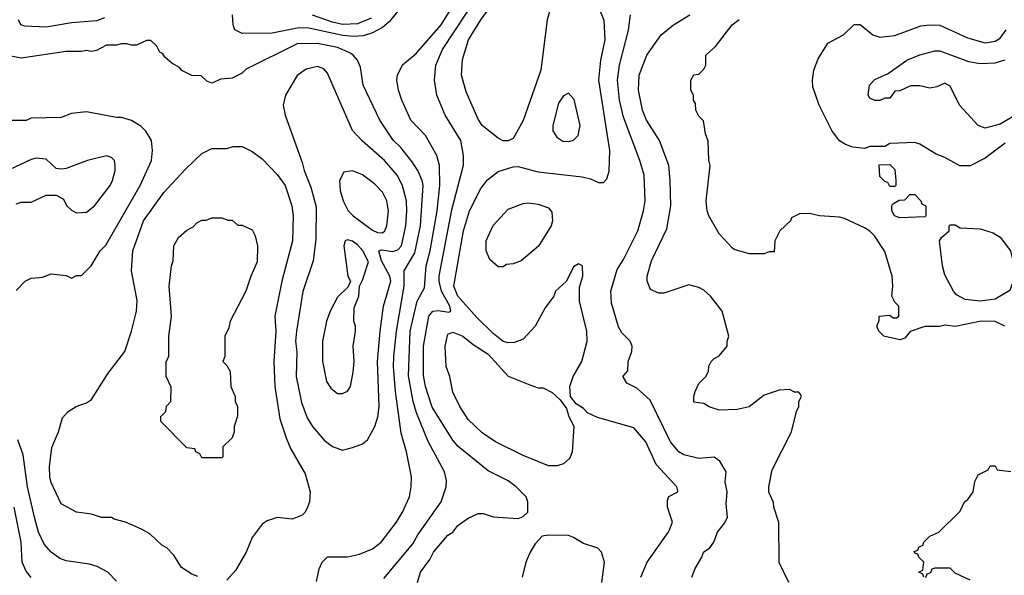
# Model space of a CAD drawing. Header units: inches. Extents: x 1793389 to 1900389, y 320802 to 470796.
# Tile 688 of 752: x 1873424 to 1877346, y 433478 to 435691. Entities that reach past the tile are written whole.
import ezdxf

# ---------------------------------------------------------------- set-up
doc = ezdxf.new("R2010")
doc.units = ezdxf.units.IN
doc.header["$MEASUREMENT"] = 0
doc.layers.add('B8473', color=7, linetype='Continuous')

msp = doc.modelspace()

# ---------------------------------------------------------------- linework, layer by layer
at = {"layer": 'B8473', "color": 2}
for points, elevation in [([(1875009.3, 433449.3), (1875021.2, 433490), (1875058.4, 433541.6), (1875073.2, 433570), (1875130, 433637.3), (1875149.6, 433650.4), (1875170, 433676), (1875210, 433706), (1875250, 433724.7), (1875270, 433724.7), (1875310, 433711.3), (1875410, 433704.7), (1875430, 433712), (1875448, 433730), (1875448.7, 433770), (1875442, 433790), (1875402, 433830), (1875370, 433854), (1875290, 433894), (1875171.4, 433991.4), (1875150, 434016), (1875067.2, 434147.2), (1875040.5, 434230), (1875033.1, 434273.1), (1875033, 434390), (1875054, 434510), (1875070, 434530.4), (1875092.3, 434532.3), (1875133.8, 434526.2), (1875142, 434530), (1875137, 434550), (1875104.7, 434610), (1875095.1, 434650), (1875095.4, 434670), (1875145.9, 434934.1), (1875192, 435112), (1875192.3, 435150), (1875180.9, 435210), (1875119.3, 435310), (1875086, 435390), (1875076, 435450), (1875082, 435510), (1875108.5, 435571.5), (1875250.9, 435789.1)], 354), ([(1875548.1, 435771.9), (1875524.9, 435690), (1875500.5, 435490), (1875430.4, 435289.6), (1875390, 435218), (1875370, 435208.7), (1875350, 435209), (1875330, 435219), (1875266, 435270), (1875250, 435295.3), (1875203.3, 435403.3), (1875184.5, 435470), (1875187.7, 435532.3), (1875212, 435610), (1875261.6, 435690), (1875347.6, 435810)], 350), ([(1874874.5, 433465.5), (1874990, 433602.8), (1875010, 433638.8), (1875102.7, 433770), (1875122.7, 433830), (1875124.7, 433855.3), (1875116, 433890), (1875051.3, 434011.3), (1875004.6, 434124.6), (1874991.2, 434170), (1874972.7, 434272.7), (1874979.7, 434450), (1875007.8, 434570), (1875036.6, 434623.4), (1875043.5, 434710), (1875059.1, 434770), (1875086.6, 434930), (1875098, 435030), (1875096.2, 435110), (1875086, 435150), (1875041.2, 435230), (1874982.7, 435290), (1874946, 435370), (1874932.7, 435410), (1874926, 435450), (1874929.3, 435470), (1874949.6, 435510.4), (1875003.3, 435556.7), (1875103.6, 435670), (1875164.5, 435770)], 358), ([(1873761.8, 435698.2), (1873730, 435686.3), (1873630, 435678.7), (1873530, 435660.7), (1873444.8, 435664.8), (1873429, 435670), (1873419, 435690)], 358), ([(1874934, 435730), (1874896.9, 435683.1), (1874870, 435659.6), (1874830, 435638), (1874792.9, 435627.1), (1874755.8, 435624.2), (1874711.7, 435628.3), (1874570, 435658.3), (1874530, 435656.4), (1874430, 435637.4), (1874310, 435636.2), (1874281.2, 435650), (1874274.5, 435670), (1874271.5, 435710)], 358), ([(1874823.7, 435696.3), (1874770, 435674.8), (1874710, 435672.1), (1874670, 435680.9), (1874590, 435708.5)], 354), ([(1875899, 433470), (1875924, 433530), (1876010, 433652), (1876024, 433690), (1876005.2, 433750), (1876004.7, 433775.3), (1876010, 433792), (1876046, 433810), (1876046, 433814), (1876042, 433830), (1875959.1, 433919.1), (1875918, 434010), (1875870, 434065.2), (1875726.3, 434106.3), (1875685.6, 434125.6), (1875670, 434142), (1875641.2, 434161.2), (1875618, 434190), (1875615.3, 434230), (1875629, 434270), (1875664, 434330), (1875685.2, 434410), (1875684, 434450), (1875654, 434570), (1875654.6, 434625.4), (1875668, 434670), (1875666, 434710), (1875650, 434718), (1875630, 434706), (1875602, 434650), (1875558, 434610), (1875551.3, 434590), (1875516.9, 434543.1), (1875478, 434470), (1875430, 434418), (1875395.3, 434404.7), (1875370, 434404), (1875350, 434409), (1875310, 434440.9), (1875245.2, 434505.2), (1875170, 434589.6), (1875153.6, 434630), (1875191.6, 434850), (1875216.2, 434930), (1875261, 435019), (1875287.5, 435052.5), (1875330, 435086), (1875390, 435104.7), (1875410, 435106), (1875490, 435084.9), (1875665.2, 435065.2), (1875697.3, 435057.3), (1875730, 435042), (1875750, 435042), (1875763.1, 435056.9), (1875772.9, 435087.1), (1875774.5, 435170), (1875731.6, 435450), (1875739.6, 435530), (1875756.2, 435610), (1875752.5, 435687.5), (1875735.1, 435730)], 350), ([(1876102, 433470), (1876114.6, 433505.4), (1876142, 433550), (1876148.7, 433570), (1876172.9, 433587.1), (1876188.7, 433610), (1876204, 433650), (1876233.3, 433686.7), (1876243.7, 433710), (1876239, 433761), (1876242, 433810), (1876234, 433850), (1876239, 433890), (1876212.9, 433932.9), (1876190, 433948.7), (1876130, 433942.7), (1876070, 433958), (1876049.6, 433969.7), (1876017, 434010), (1875935.5, 434175.5), (1875883.1, 434223.1), (1875843.1, 434243.1), (1875828.4, 434268.4), (1875828.4, 434271.6), (1875847.3, 434292.7), (1875848, 434330), (1875862, 434370), (1875864, 434390), (1875855.3, 434410), (1875823.2, 434443.2), (1875810, 434468), (1875781.2, 434561.2), (1875779.5, 434610), (1875804.4, 434695.6), (1875830, 434736), (1875886.6, 434850), (1875909.4, 434930), (1875915.1, 434970), (1875911.7, 435071.7), (1875895.1, 435130), (1875830, 435302), (1875813.3, 435370), (1875806, 435450), (1875814, 435510), (1875849.4, 435649.4), (1875857.2, 435710)], 346), ([(1876488, 433450), (1876448.9, 433528.9), (1876448.4, 433688.4), (1876428, 433750), (1876427.3, 433767.3), (1876408.9, 433808.9), (1876408.7, 433830), (1876422, 433898), (1876499, 434050), (1876518, 434130), (1876528, 434150), (1876528, 434170), (1876538, 434190), (1876536.4, 434196.4), (1876527.3, 434207.3), (1876510, 434208), (1876490, 434218), (1876450, 434215.3), (1876390, 434195.3), (1876330, 434148.7), (1876282, 434138), (1876210, 434135.3), (1876170, 434148.7), (1876150, 434162), (1876110, 434168), (1876109, 434190), (1876115.3, 434210), (1876130, 434242), (1876158, 434270), (1876168, 434290), (1876168.9, 434311.1), (1876178, 434330), (1876190, 434342), (1876210, 434352), (1876242, 434390), (1876242, 434410), (1876248.7, 434430), (1876222, 434530), (1876175.3, 434590), (1876150, 434614), (1876130, 434624), (1876090, 434635.3), (1875990, 434602), (1875970, 434602), (1875936.4, 434616.4), (1875924, 434650), (1875924, 434670), (1875941.2, 434730), (1876001.5, 434858.5), (1876018, 434950), (1876015.1, 435050), (1876009.4, 435110), (1875972.3, 435210), (1875920.9, 435290), (1875905.1, 435330), (1875889.6, 435410), (1875892.3, 435470), (1875922.7, 435550), (1875979, 435630), (1876028.7, 435670), (1876094, 435710)], 342), ([(1877348, 434470), (1877310, 434489), (1877254, 434490), (1877150, 434469), (1877110, 434474), (1877088.4, 434468.4), (1877030, 434468.7), (1876971.1, 434448.9), (1876950, 434422), (1876930, 434415.3), (1876866, 434430), (1876846, 434450), (1876838, 434470), (1876847.3, 434492.7), (1876848, 434510), (1876890, 434514), (1876903.6, 434503.6), (1876916.4, 434503.6), (1876926, 434510), (1876926, 434550), (1876910, 434566), (1876898, 434590), (1876902, 434630), (1876899, 434670), (1876870, 434768), (1876829.2, 434830), (1876810, 434849.2), (1876790, 434861.2), (1876710, 434899), (1876690, 434904), (1876610, 434909), (1876570, 434919), (1876530, 434918), (1876498, 434902), (1876494, 434890), (1876452, 434850), (1876432, 434810), (1876430, 434766), (1876410, 434766), (1876390, 434758), (1876330, 434758), (1876270, 434775.3), (1876262, 434782), (1876210, 434838), (1876168.7, 434910), (1876162, 434930), (1876159, 434970), (1876174, 435110), (1876168.9, 435131.1), (1876167.3, 435207.3), (1876156.4, 435236.4), (1876148, 435288), (1876130, 435306), (1876118, 435330), (1876116.4, 435356.4), (1876108, 435370), (1876108, 435390), (1876098, 435410), (1876098, 435450), (1876108.9, 435471.1), (1876130, 435474), (1876150, 435494), (1876158, 435510), (1876158, 435550), (1876196.5, 435583.5), (1876262, 435670), (1876290, 435691.3)], 338), ([(1877350, 435198.4), (1877270, 435139.3), (1877210, 435109), (1877169.2, 435109.2), (1877110, 435142), (1877074.6, 435154.6), (1877010, 435195.3), (1876990, 435202), (1876890, 435198), (1876870, 435186), (1876810, 435186), (1876790, 435178), (1876743.1, 435183.1), (1876713.6, 435193.6), (1876690, 435208.7), (1876659, 435250), (1876608.7, 435350), (1876583.1, 435423.1), (1876582, 435450), (1876588, 435490), (1876604.7, 435535.3), (1876643.1, 435596.9), (1876706, 435630), (1876748.4, 435671.6), (1876771.6, 435671.6), (1876822, 435630), (1876850, 435621), (1876910, 435627.3), (1877014.2, 435665.8), (1877049.5, 435670.5), (1877090, 435668.4), (1877199, 435619), (1877270, 435598), (1877310, 435605.5), (1877330, 435617.3), (1877354, 435650)], 334), ([(1874606.8, 433453.2), (1874616.5, 433503.5), (1874629.1, 433530.9), (1874650, 433552), (1874730, 433551), (1874777.5, 433562.5), (1874830, 433584), (1874864, 433610), (1874925.2, 433690), (1874949.3, 433730), (1874977.2, 433790), (1874984, 433830), (1874985.2, 433870), (1874965.2, 433970), (1874943.9, 434043.9), (1874921.3, 434210), (1874912.6, 434310), (1874914, 434350), (1874925.1, 434450), (1874955.4, 434630), (1874956.2, 434690), (1874997.8, 434762.2), (1875021.1, 434870), (1875031.5, 435030), (1875027.6, 435050), (1875009.7, 435089.7), (1874986.7, 435126.7), (1874942.3, 435182.3), (1874911.4, 435211.4), (1874859.3, 435290), (1874792.3, 435430), (1874781.5, 435501.5), (1874769.5, 435529.5), (1874753.2, 435550), (1874739.3, 435559.3), (1874690, 435580.5), (1874610, 435595.8), (1874530, 435595.1), (1874326, 435494), (1874310, 435478), (1874270, 435458), (1874225.4, 435454.6), (1874190, 435438), (1874170, 435446), (1874147.3, 435467.3), (1874110, 435468), (1874070, 435488), (1874060.4, 435500.4), (1874030, 435518), (1874002, 435542), (1873994.6, 435554.6), (1873982, 435562), (1873970, 435586), (1873947.3, 435607.3), (1873930, 435608), (1873890, 435588.7), (1873870, 435588.7), (1873850, 435595.3), (1873830, 435595.3), (1873810, 435588.7), (1873770, 435588.7), (1873730, 435568.7), (1873710, 435564), (1873690, 435568.7), (1873670, 435564), (1873610, 435564), (1873430, 435537.2), (1873369.1, 435549.1)], 362), ([(1877390.7, 435310), (1877330, 435274.5), (1877270, 435259.3), (1877242, 435270), (1877168, 435350), (1877130, 435426), (1877110, 435438), (1877076.9, 435423.1), (1877050, 435418), (1877010, 435428), (1876972.7, 435427.3), (1876930, 435408), (1876910, 435406), (1876890, 435378), (1876870, 435378), (1876850.9, 435369.1), (1876830, 435368.7), (1876810, 435378), (1876804, 435390), (1876809, 435430), (1876830, 435452), (1876883.1, 435476.9), (1876958, 435530), (1877010, 435550.8), (1877070, 435566.8), (1877090, 435566.8), (1877203.8, 435523.8), (1877250, 435516.4), (1877310, 435519.5), (1877350, 435530.4)], 330), ([(1873410, 434612), (1873446, 434650), (1873470, 434662), (1873514.6, 434665.4), (1873550, 434678), (1873610, 434672), (1873630, 434662), (1873650, 434672), (1873670, 434672), (1873709.1, 434710.9), (1873745.2, 434770), (1873767.2, 434792.8), (1873904.5, 435030), (1873949.3, 435130), (1873952.7, 435170), (1873949.2, 435210), (1873926.8, 435246.8), (1873906.8, 435266.8), (1873870, 435289.2), (1873830, 435301.2), (1873810, 435301.2), (1873690, 435324), (1873630, 435317.2), (1873590, 435301.2), (1873470, 435299), (1873450, 435289), (1873390, 435288.7)], 366), ([(1874133.6, 433473.6), (1874110, 433482), (1874069.2, 433509.2), (1874038, 433558), (1874010, 433588), (1873990, 433598), (1873943.1, 433643.1), (1873910, 433662), (1873846, 433690), (1873801.2, 433701.2), (1873790, 433708), (1873750, 433708.7), (1873710, 433722), (1873650, 433729), (1873590, 433762), (1873550, 433848), (1873543.7, 433870), (1873542.7, 433910), (1873552.7, 433987.3), (1873579, 434050), (1873594.6, 434105.4), (1873618, 434130), (1873649.1, 434150.9), (1873690, 434164.7), (1873710, 434178), (1873776.5, 434283.5), (1873842.7, 434370), (1873869.4, 434450), (1873889.3, 434530), (1873891.9, 434571.9), (1873869.3, 434690), (1873875.1, 434770), (1873917, 434890), (1873998, 435002), (1874084.1, 435095.9), (1874150, 435158), (1874190, 435178), (1874250, 435178), (1874274.6, 435185.4), (1874310, 435186), (1874350, 435166), (1874390, 435136), (1874450, 435074.8), (1874482, 435030), (1874507.7, 434950), (1874513, 434910), (1874510.4, 434810), (1874468, 434650), (1874440.5, 434510), (1874444, 434450), (1874437.1, 434330), (1874440.5, 434230), (1874461.1, 434101.1), (1874485.2, 434025.2), (1874502.5, 433982.5), (1874562, 433882), (1874581, 433810), (1874578, 433770), (1874571.1, 433748.9), (1874562, 433730), (1874550, 433718), (1874510, 433702), (1874450, 433708.7), (1874410, 433695.3), (1874390, 433682), (1874350, 433628.7), (1874326.8, 433570), (1874283.5, 433496.5), (1874250, 433458)], 362), ([(1873410, 434958), (1873430, 434964.7), (1873470, 434964.7), (1873530, 434991.3), (1873570, 434992), (1873596.9, 434976.9), (1873612, 434950), (1873630, 434932), (1873650, 434922), (1873690, 434924.7), (1873722, 434950), (1873784, 435030), (1873794, 435050), (1873804, 435090), (1873804, 435110), (1873802, 435130), (1873790, 435142), (1873770, 435148.7), (1873694, 435130), (1873610, 435098), (1873590, 435095.3), (1873570, 435098), (1873530, 435135.3), (1873490, 435139), (1873470, 435134), (1873385.2, 435094.8)], 370), ([(1873810, 433455.3), (1873775.3, 433490), (1873732.5, 433512.5), (1873702, 433522), (1873610, 433536), (1873584.8, 433544.8), (1873549.6, 433569.6), (1873522, 433602), (1873499.5, 433650), (1873483.6, 433710), (1873455.6, 433830), (1873438, 433958), (1873417.5, 434017.5)], 366), ([(1877026, 433470), (1877022, 433482), (1877006, 433490), (1877022, 433498), (1877026, 433530), (1877006, 433550), (1877002, 433562), (1876990, 433566), (1876987.3, 433572.7), (1877002, 433578), (1877006, 433590), (1877022, 433598), (1877026, 433610), (1877050, 433634), (1877086, 433650), (1877170, 433734), (1877188, 433770), (1877200.4, 433779.6), (1877222, 433810), (1877228.4, 433851.6), (1877242, 433878), (1877282, 433898), (1877290, 433914), (1877310, 433914), (1877318, 433898), (1877371.6, 433891.6)], 338), ([(1873469.6, 433469.6), (1873450, 433494), (1873434.5, 433530), (1873429.6, 433610), (1873401.6, 433750)], 370), ([(1875742.7, 433450), (1875753.2, 433530), (1875741.2, 433570), (1875726.6, 433586.6), (1875670, 433605.2), (1875630, 433629.2), (1875610, 433636), (1875530, 433638), (1875506, 433634), (1875476.9, 433603.1), (1875458, 433570), (1875441, 433530), (1875426, 433470)], 354), ([(1877210, 433458), (1877150, 433486), (1877130, 433506), (1877070, 433506), (1877058, 433502), (1877052.7, 433487.3), (1877038, 433482), (1877032, 433468)], 338)]:
    msp.add_lwpolyline(points, dxfattribs=dict(at, elevation=elevation))
for points, elevation in [([(1874610, 435504), (1874565.8, 435494.2), (1874530, 435469), (1874482.8, 435390), (1874474, 435350), (1874482, 435310), (1874550, 435122), (1874557.3, 435090), (1874584.4, 435024.4), (1874605.8, 434945.8), (1874603.4, 434816.6), (1874593.4, 434730), (1874552.3, 434607.7), (1874526.4, 434450), (1874522.4, 434410), (1874528.1, 434368.1), (1874526, 434270), (1874546.6, 434166.6), (1874570, 434104.7), (1874590, 434071), (1874636.8, 434016.8), (1874670, 433991), (1874710, 433976), (1874750, 433986.8), (1874790, 434001), (1874810, 434018), (1874839.3, 434070), (1874851.5, 434108.5), (1874856.2, 434150), (1874849.6, 434330), (1874859.7, 434450), (1874873.3, 434550), (1874902.4, 434650), (1874898.9, 434670), (1874866, 434730), (1874855.3, 434770), (1874865.8, 434774.2), (1874910, 434767.2), (1874930, 434774.4), (1874945.6, 434790), (1874962, 434870), (1874966.6, 434930), (1874964.7, 434970), (1874949.7, 435029.7), (1874929.5, 435070), (1874878, 435130), (1874787.9, 435207.9), (1874749.3, 435250), (1874650, 435478), (1874635.5, 435495.5)], 366), ([(1875610, 435398), (1875590, 435388), (1875570, 435358), (1875547.3, 435270), (1875547.7, 435247.7), (1875563.5, 435223.5), (1875587.1, 435207.1), (1875610, 435206), (1875630, 435211.3), (1875648.7, 435230), (1875657.2, 435270), (1875632.5, 435372.5)], 354), ([(1876890, 435026), (1876882, 435042), (1876870, 435046), (1876850, 435066), (1876847.3, 435112.7), (1876890, 435114), (1876910, 435094), (1876914, 435050), (1876914, 435030), (1876910, 435026)], 334), ([(1874750, 435089.2), (1874716, 435084), (1874698.8, 435050), (1874700.7, 435010), (1874713, 434970), (1874732.2, 434930), (1874752.2, 434910), (1874830, 434852), (1874850, 434843.7), (1874870, 434842), (1874879.3, 434850), (1874886.6, 434870), (1874893.6, 434930), (1874886.6, 434970), (1874870, 435004), (1874837.2, 435037.2), (1874790, 435072.7)], 370), ([(1876930, 434902), (1876908.7, 434910), (1876898, 434930), (1876898, 434950), (1876902, 434958), (1876928, 434972), (1876950, 434974), (1876970, 434994), (1876990, 434994), (1877014, 434970), (1877018, 434958), (1877034, 434950), (1877034, 434910), (1877030, 434906)], 334), ([(1875330, 434706), (1875296.4, 434736.4), (1875282, 434770), (1875282, 434810), (1875310, 434871.3), (1875370, 434936), (1875430, 434958.8), (1875450, 434961), (1875490, 434956), (1875530, 434942), (1875543.6, 434923.6), (1875546, 434890), (1875541, 434870), (1875490.6, 434789.4), (1875422, 434730), (1875390, 434718), (1875363.6, 434716.4), (1875350, 434706)], 346), ([(1874150, 433946), (1874142, 433962), (1874126, 433970), (1874122, 433982), (1874090, 433986), (1873986, 434090), (1873986, 434110), (1874006, 434130), (1874008.4, 434151.6), (1874026, 434170), (1874027.3, 434227.3), (1874008, 434270), (1874008, 434330), (1874018, 434350), (1874018, 434430), (1874028.7, 434510), (1874019, 434630), (1874028.7, 434710), (1874035.3, 434730), (1874038, 434790), (1874056.4, 434823.6), (1874090, 434852), (1874114.6, 434865.4), (1874130, 434882), (1874150, 434892), (1874167.3, 434892.7), (1874190, 434902), (1874230, 434902), (1874252.7, 434892.7), (1874270, 434892), (1874292.7, 434872.7), (1874310, 434872), (1874350, 434854), (1874362, 434830), (1874371, 434790), (1874370, 434726), (1874344.7, 434670), (1874324.7, 434610), (1874262, 434490), (1874256.9, 434463.1), (1874242, 434430), (1874242, 434350), (1874234, 434330), (1874250, 434314), (1874262, 434290), (1874264.7, 434230), (1874282, 434190), (1874282, 434170), (1874292, 434150), (1874291.6, 434111.6), (1874278, 434070), (1874278, 434050), (1874270, 434026), (1874234, 433990), (1874234, 433950), (1874230, 433946)], 358), ([(1877250, 434569.6), (1877190, 434577), (1877155.6, 434595.6), (1877143.7, 434610), (1877110, 434675.3), (1877099.5, 434710), (1877088, 434810), (1877096.4, 434823.6), (1877126, 434850), (1877126, 434870), (1877130, 434874), (1877150, 434874), (1877170, 434862), (1877250, 434858), (1877302, 434842), (1877330, 434824.7), (1877370.8, 434770), (1877380.7, 434730), (1877382, 434650), (1877368, 434612), (1877310, 434578)], 334), ([(1874730, 434814.5), (1874721, 434810), (1874714.8, 434790), (1874732, 434670), (1874742, 434650), (1874732.7, 434627.3), (1874690, 434586), (1874661, 434530), (1874646.8, 434490), (1874630.8, 434410), (1874630.9, 434330.9), (1874646.8, 434250), (1874663.5, 434223.5), (1874690, 434202), (1874710, 434202), (1874730, 434212), (1874742, 434230), (1874752.5, 434287.5), (1874756, 434330), (1874752.7, 434390), (1874762, 434450), (1874762, 434470), (1874755.3, 434490), (1874756.4, 434543.6), (1874775.3, 434590), (1874778, 434630), (1874790, 434654), (1874813.1, 434726.9), (1874791.2, 434770), (1874770, 434793.6), (1874750, 434809.3)], 370), ([(1875490, 434224.7), (1875510, 434224.7), (1875545.4, 434205.4), (1875576.9, 434176.9), (1875602, 434142), (1875610, 434114), (1875632, 434070), (1875624.7, 433970), (1875615.3, 433944.7), (1875590, 433922), (1875565.4, 433914.6), (1875530, 433914), (1875430, 433955.1), (1875319, 434010), (1875265.8, 434045.8), (1875210, 434099), (1875177.2, 434150), (1875150, 434208), (1875137.2, 434270), (1875122.7, 434310), (1875119.3, 434390), (1875130, 434438), (1875150, 434446.8), (1875190, 434430.3), (1875230, 434397.1), (1875290, 434358.8), (1875370, 434271.3), (1875456, 434236)], 350)]:
    msp.add_lwpolyline(points, close=True, dxfattribs=dict(at, elevation=elevation))

doc.saveas('drawing.dxf')
